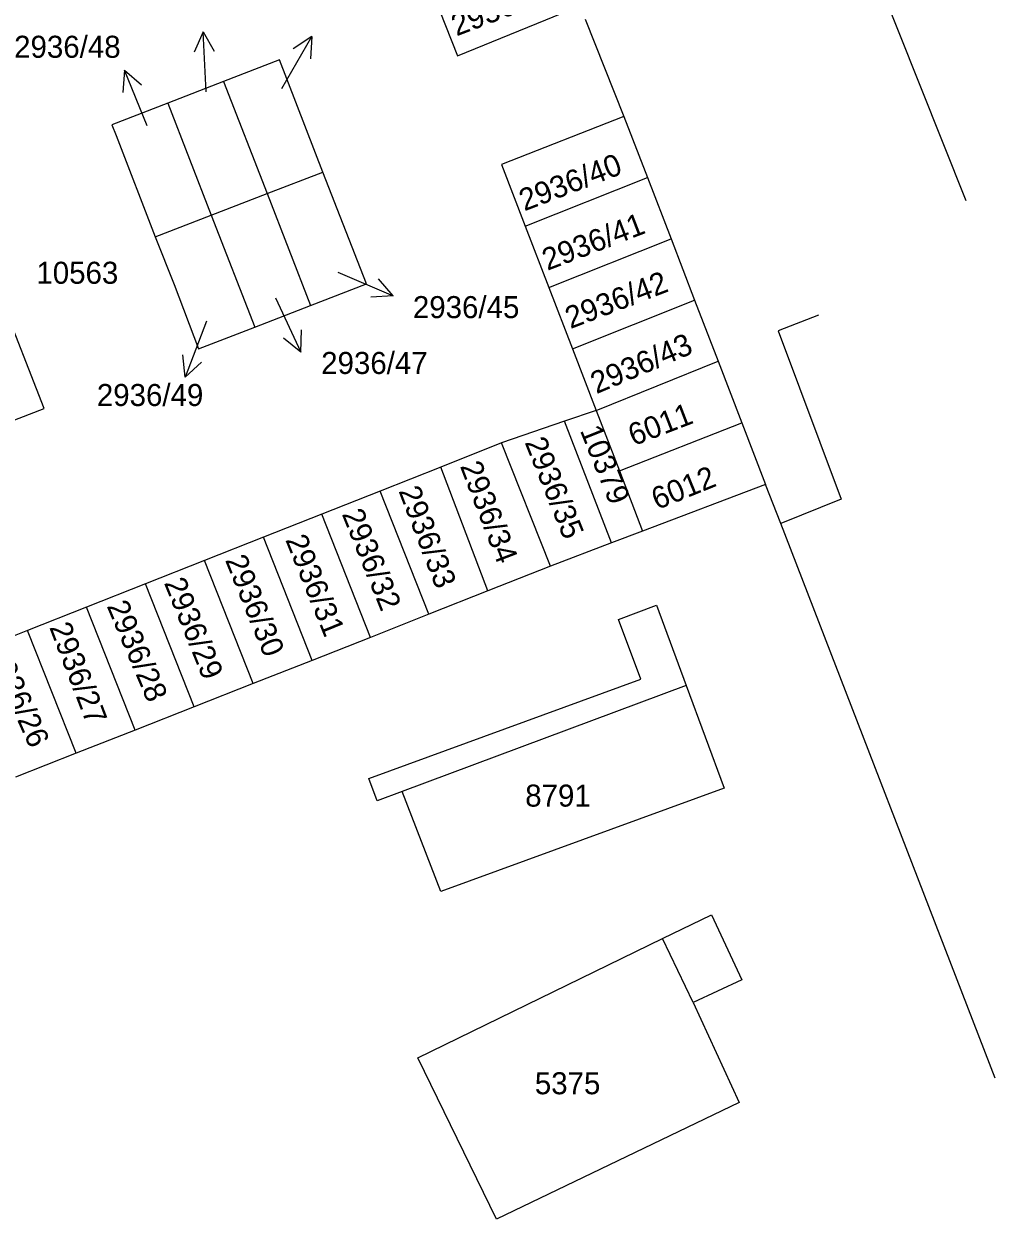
# Model space of a CAD drawing. Extents: x -566117 to -565580, y -1202428 to -1201938.
# Drawn here: x -565628.9 to -565580.4, y -1202258.6 to -1202198.9 of the extents above; entities that cross this region are included whole.
import ezdxf

# ---------------------------------------------------------------- set-up
doc = ezdxf.new("R2010")
doc.units = 0
for name, color, linetype in [('1029', 7, 'Continuous'), ('Implicitní', 7, 'Continuous'), ('Katastr', 7, 'Continuous')]:
    doc.layers.add(name, color=color, linetype=linetype)

# ---------------------------------------------------------------- blocks, each defined once
blk = doc.blocks.new('1029$2')
at = {"layer": 'Katastr'}
for p, q in [((0, 3.001), (-0.501, 2)), ((0, 0), (0, 3.001)), ((0, 3.001), (0.501, 2))]:
    blk.add_line(p, q, dxfattribs=at)
blk = doc.blocks.new('A$C69D74C1E')
at = {"layer": 'Katastr'}
for p, q in [((464.03, -130.26), (465.96, -135.12)), ((445.97, -133.38), (443.18, -134.46)), ((445.97, -133.38), (448.14, -138.98)), ((443.18, -134.46), (445.35, -140.06)), ((465.96, -135.12), (467.14, -138.18)), ((448.14, -138.98), (450.93, -137.9)), ((461.02, -140.6), (467.14, -138.18)), ((467.14, -138.18), (468.31, -141.24)), ((445.35, -140.06), (448.14, -138.98)), ((448.14, -138.98), (450.31, -144.57)), ((442.55, -141.14), (445.35, -140.06)), ((445.35, -140.06), (447.52, -145.65)), ((461.02, -140.6), (462.21, -143.67)), ((462.21, -143.67), (468.31, -141.24)), ((468.31, -141.24), (469.49, -144.3)), ((462.21, -143.67), (463.39, -146.74)), ((463.39, -146.74), (469.49, -144.3)), ((469.49, -144.3), (470.66, -147.35)), ((447.52, -145.65), (450.31, -144.57)), ((475.68, -145.05), (473.67, -145.83)), ((473.67, -145.83), (476.8, -154.24)), ((463.39, -146.74), (464.58, -149.81)), ((464.58, -149.81), (470.66, -147.35)), ((470.66, -147.35), (471.84, -150.43)), ((464.58, -149.81), (462.99, -150.35)), ((464.58, -149.81), (465.73, -152.83)), ((462.99, -150.35), (459.85, -151.43)), ((465.34, -156.43), (462.99, -150.35)), ((465.73, -152.83), (471.84, -150.43)), ((471.84, -150.43), (473.03, -153.51)), ((459.85, -151.43), (456.81, -152.64)), ((462.29, -157.59), (459.85, -151.43)), ((456.81, -152.64), (453.78, -153.84)), ((459.16, -158.83), (456.81, -152.64)), ((465.73, -152.83), (466.88, -155.85)), ((453.78, -153.84), (450.87, -154.99)), ((456.21, -159.99), (453.78, -153.84)), ((473.03, -153.51), (466.88, -155.85)), ((473.79, -155.46), (473.03, -153.51)), ((476.8, -154.24), (473.79, -155.46)), ((450.87, -154.99), (447.96, -156.15)), ((453.3, -161.15), (450.87, -154.99)), ((484.495, -183.174), (473.79, -155.46)), ((447.96, -156.15), (445.01, -157.31)), ((450.39, -162.3), (447.96, -156.15)), ((465.34, -156.43), (462.29, -157.59)), ((466.88, -155.85), (465.34, -156.43)), ((445.01, -157.31), (442.07, -158.48)), ((447.44, -163.45), (445.01, -157.31)), ((462.29, -157.59), (459.16, -158.83)), ((442.07, -158.48), (439.12, -159.64)), ((444.5, -164.62), (442.07, -158.48)), ((459.16, -158.83), (456.21, -159.99)), ((439.12, -159.64), (436.17, -160.81)), ((441.55, -165.78), (439.12, -159.64)), ((456.21, -159.99), (453.3, -161.15)), ((436.17, -160.81), (433.14, -162.01)), ((438.6, -166.94), (436.17, -160.81)), ((453.3, -161.15), (450.39, -162.3)), ((450.39, -162.3), (447.44, -163.45)), ((447.44, -163.45), (444.5, -164.62)), ((469.06, -163.55), (454.89, -168.84)), ((444.5, -164.62), (441.55, -165.78)), ((441.55, -165.78), (438.6, -166.94)), ((438.6, -166.94), (435.57, -168.14)), ((469.42, -179.39), (467.88, -176.2))]:
    blk.add_line(p, q, dxfattribs=at)
for points in [[(458.69, -92.74), (472.47, -126.34), (474.7, -127.79), (475.93, -128.18), (477.36, -128.19), (478.47, -127.87), (483.03, -139.33)], [(456.45, -129.05), (457.65, -132.09), (463.77, -129.6)], [(450.93, -137.9), (448.76, -132.3), (445.97, -133.38)], [(443.18, -134.46), (440.39, -135.54), (440.61, -136.07), (442.55, -141.14)], [(465.96, -135.12), (459.84, -137.53), (461.02, -140.6)], [(450.31, -144.57), (453.1, -143.49), (450.93, -137.9)], [(442.55, -141.14), (443.5, -143.52), (444.72, -146.73), (447.52, -145.65)], [(434.2, -150.8), (437, -149.72), (434.83, -144.12)], [(469.06, -163.55), (470.97, -168.69), (456.81, -173.84), (454.89, -168.84), (453.63, -169.31), (453.22, -168.2), (466.81, -163.23), (465.68, -160.25), (467.58, -159.54), (469.06, -163.55)], [(471.71, -184.38), (459.6, -190.21), (455.67, -182.16), (467.88, -176.2), (470.33, -175.01), (471.85, -178.25), (469.42, -179.39), (471.71, -184.38)]]:
    blk.add_lwpolyline(points, dxfattribs=at)
at = {"layer": '1029'}
for p, rotation in [((445.1, -133.89), 3), ((448.88, -133.73), -30.00000000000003), ((442.15, -135.59), 22), ((451.67, -142.91), -113), ((448.56, -144.18), -155.00000000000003), ((445.12, -145.35), 159)]:
    blk.add_blockref('1029$2', p, dxfattribs=dict(at, rotation=rotation))
at = {"layer": 'Katastr'}
for s, rotation, p in [('2936/39', 21, (457.599, -131.128)), ('2936/40', 21, (460.989, -139.868)), ('2936/41', 21, (462.139, -142.838)), ('2936/42', 21, (463.289, -145.748)), ('2936/43', 23, (464.587, -149.002)), ('6011', 21, (466.439, -151.598)), ('10379', 292, (463.751, -150.808)), ('2936/35', 292, (460.99, -151.403)), ('2936/34', 291, (457.762, -152.589)), ('6012', 22, (467.613, -154.79)), ('2936/33', 291, (454.692, -153.829)), ('2936/32', 292, (451.86, -154.983)), ('2936/31', 292, (449.04, -156.273)), ('2936/30', 292, (446.03, -157.283)), ('2936/29', 292, (442.98, -158.423)), ('2936/28', 293, (440.118, -159.577)), ('2936/27', 291, (437.252, -160.639)), ('2936/26', 294, (434.145, -161.891))]:
    blk.add_text(s, height=1.1, rotation=rotation, dxfattribs=at).set_placement(p)
for s, p in [('2936/48', (435.507, -132.193)), ('10563', (436.618, -143.483)), ('2936/45', (455.42, -145.2)), ('2936/47', (450.84, -147.99)), ('2936/49', (439.637, -149.59)), ('8791', (461.03, -169.603)), ('5375', (461.51, -183.973))]:
    blk.add_text(s, height=1.1, dxfattribs=at).set_placement(p)

msp = doc.modelspace()

# ---------------------------------------------------------------- block references
at = {"layer": 'Implicitní'}
msp.add_blockref('A$C69D74C1E', (-566064.93, -1202068.44), dxfattribs=at)

doc.saveas('drawing.dxf')
